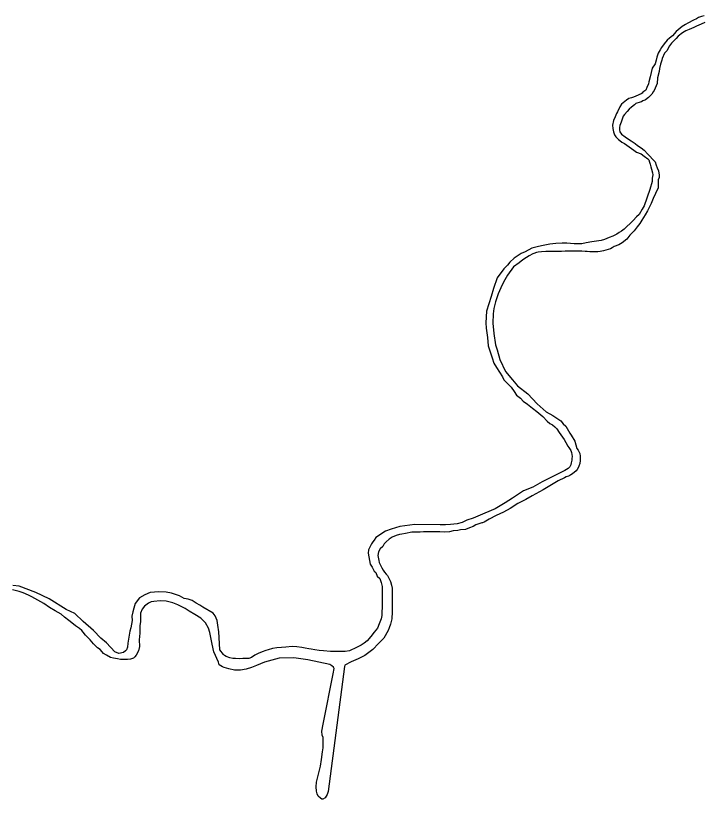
# Model space of a CAD drawing. Extents: x 1374139 to 1377472, y 1168351 to 1170484.
# Drawn here: x 1374539.45 to 1374573.95, y 1169643.75 to 1169683.12 of the extents above; entities that cross this region are included whole.
import ezdxf

# ---------------------------------------------------------------- set-up
doc = ezdxf.new("R2010")
doc.units = 0
doc.layers.add('Default', color=7, linetype='Continuous')

msp = doc.modelspace()

# ---------------------------------------------------------------- linework, layer by layer
at = {"layer": 'Default'}
for points in [[(1374574.045, 1169683.124), (1374573.905, 1169683.074), (1374573.756, 1169683.024), (1374573.656, 1169682.964), (1374573.496, 1169682.905), (1374573.216, 1169682.745), (1374573.106, 1169682.675), (1374572.926, 1169682.585), (1374572.626, 1169682.325), (1374572.445, 1169682.115), (1374572.295, 1169681.995), (1374572.185, 1169681.885), (1374572.035, 1169681.715), (1374571.895, 1169681.525), (1374571.835, 1169681.415), (1374571.735, 1169681.245), (1374571.654, 1169681.045), (1374571.634, 1169680.895), (1374571.574, 1169680.705), (1374571.433, 1169680.485), (1374571.323, 1169680.044), (1374571.262, 1169679.804), (1374571.242, 1169679.694), (1374571.152, 1169679.523), (1374571.101, 1169679.383), (1374570.961, 1169679.273), (1374570.921, 1169679.233), (1374570.871, 1169679.193), (1374570.611, 1169679.084), (1374570.482, 1169679.034), (1374570.382, 1169679.004), (1374570.252, 1169678.954), (1374570.132, 1169678.884), (1374569.892, 1169678.675), (1374569.801, 1169678.545), (1374569.681, 1169678.294), (1374569.641, 1169678.204), (1374569.561, 1169678.044), (1374569.48, 1169677.854), (1374569.44, 1169677.624), (1374569.45, 1169677.453), (1374569.479, 1169677.293), (1374569.529, 1169677.133)], [(1374574.075, 1169682.783), (1374573.885, 1169682.693), (1374573.655, 1169682.594), (1374573.525, 1169682.534), (1374573.285, 1169682.434), (1374573.115, 1169682.354), (1374572.945, 1169682.265), (1374572.735, 1169682.095), (1374572.625, 1169681.985), (1374572.535, 1169681.875), (1374572.395, 1169681.745), (1374572.295, 1169681.605), (1374572.164, 1169681.355), (1374572.054, 1169681.235), (1374571.934, 1169680.974), (1374571.904, 1169680.884), (1374571.843, 1169680.694), (1374571.803, 1169680.474), (1374571.783, 1169680.324), (1374571.692, 1169680.003), (1374571.671, 1169679.713), (1374571.631, 1169679.603), (1374571.521, 1169679.372), (1374571.481, 1169679.292), (1374571.411, 1169679.182), (1374571.341, 1169679.112), (1374571.24, 1169679.012), (1374571.09, 1169678.903), (1374571.05, 1169678.883), (1374570.96, 1169678.843), (1374570.89, 1169678.803), (1374570.821, 1169678.783), (1374570.611, 1169678.703), (1374570.541, 1169678.643), (1374570.391, 1169678.533), (1374570.271, 1169678.433), (1374570.17, 1169678.313), (1374570.03, 1169678.153), (1374569.97, 1169678.073), (1374569.92, 1169677.923), (1374569.87, 1169677.773), (1374569.799, 1169677.613), (1374569.779, 1169677.503), (1374569.789, 1169677.383), (1374569.809, 1169677.282), (1374569.888, 1169677.172), (1374570.068, 1169677.041), (1374570.237, 1169676.921), (1374570.367, 1169676.84), (1374570.566, 1169676.7), (1374570.696, 1169676.609), (1374570.866, 1169676.489), (1374571.025, 1169676.368), (1374571.214, 1169676.168), (1374571.304, 1169676.057)], [(1374569.529, 1169677.133), (1374569.598, 1169677.042), (1374569.728, 1169676.902), (1374569.798, 1169676.852), (1374569.897, 1169676.771), (1374570.037, 1169676.701), (1374570.506, 1169676.359), (1374570.645, 1169676.269), (1374570.875, 1169676.178), (1374571.024, 1169676.068), (1374571.214, 1169675.937), (1374571.254, 1169675.877), (1374571.293, 1169675.757), (1374571.333, 1169675.666), (1374571.363, 1169675.536), (1374571.393, 1169675.416), (1374571.442, 1169675.235), (1374571.452, 1169675.135), (1374571.442, 1169675.045), (1374571.431, 1169674.965), (1374571.421, 1169674.905), (1374571.421, 1169674.805), (1374571.421, 1169674.785), (1374571.31, 1169674.394), (1374571.019, 1169673.563), (1374570.929, 1169673.403), (1374570.768, 1169673.133), (1374570.638, 1169673.013), (1374570.478, 1169672.833), (1374570.318, 1169672.683), (1374570.148, 1169672.523), (1374570.018, 1169672.403), (1374569.878, 1169672.304), (1374569.768, 1169672.224), (1374569.658, 1169672.144), (1374569.458, 1169672.044), (1374569.268, 1169671.984), (1374569.038, 1169671.885), (1374568.858, 1169671.825), (1374568.399, 1169671.766), (1374568.119, 1169671.706), (1374567.889, 1169671.656), (1374567.51, 1169671.667), (1374567.14, 1169671.688), (1374566.901, 1169671.699), (1374566.591, 1169671.679), (1374566.291, 1169671.65), (1374566.042, 1169671.59), (1374565.862, 1169671.56), (1374565.642, 1169671.511), (1374565.382, 1169671.441), (1374565.052, 1169671.262), (1374564.842, 1169671.172), (1374564.492, 1169670.942), (1374564.282, 1169670.732), (1374564.162, 1169670.582), (1374563.982, 1169670.412), (1374563.641, 1169669.952), (1374563.451, 1169669.422), (1374563.33, 1169669.011), (1374563.219, 1169668.651), (1374563.109, 1169668.28), (1374563.077, 1169667.689), (1374563.087, 1169667.419), (1374563.156, 1169666.958), (1374563.195, 1169666.527), (1374563.294, 1169666.236), (1374563.383, 1169665.926), (1374563.472, 1169665.665), (1374563.602, 1169665.454), (1374563.751, 1169665.204), (1374563.9, 1169664.973), (1374563.98, 1169664.823), (1374564.349, 1169664.451), (1374564.488, 1169664.241), (1374564.617, 1169664.06), (1374564.817, 1169663.899), (1374564.946, 1169663.759), (1374565.156, 1169663.608), (1374565.415, 1169663.397), (1374565.634, 1169663.237), (1374565.933, 1169662.985), (1374566.153, 1169662.745), (1374566.292, 1169662.634), (1374566.422, 1169662.564), (1374566.531, 1169662.463), (1374566.631, 1169662.363), (1374566.76, 1169662.172), (1374567.009, 1169661.831), (1374567.089, 1169661.681), (1374567.188, 1169661.5), (1374567.248, 1169661.42), (1374567.338, 1169661.28), (1374567.377, 1169661.169), (1374567.397, 1169661.079), (1374567.407, 1169660.979), (1374567.387, 1169660.879), (1374567.397, 1169660.789), (1374567.356, 1169660.659), (1374567.346, 1169660.568), (1374567.336, 1169660.558)], [(1374571.304, 1169676.057), (1374571.444, 1169675.917), (1374571.573, 1169675.776), (1374571.633, 1169675.616), (1374571.682, 1169675.485), (1374571.742, 1169675.335), (1374571.771, 1169675.115), (1374571.771, 1169674.994), (1374571.731, 1169674.874), (1374571.72, 1169674.474), (1374571.6, 1169674.183), (1374571.469, 1169673.933), (1374571.379, 1169673.693), (1374571.269, 1169673.483), (1374571.188, 1169673.313), (1374571.078, 1169673.123), (1374570.988, 1169672.983), (1374570.908, 1169672.842), (1374570.807, 1169672.682), (1374570.667, 1169672.512), (1374570.517, 1169672.312), (1374570.297, 1169672.092), (1374570.157, 1169671.902), (1374569.917, 1169671.712), (1374569.747, 1169671.613), (1374569.517, 1169671.523), (1374569.417, 1169671.463), (1374569.327, 1169671.403), (1374568.977, 1169671.304), (1374568.817, 1169671.274), (1374568.697, 1169671.264), (1374568.657, 1169671.254), (1374568.288, 1169671.265), (1374568.158, 1169671.275), (1374568.058, 1169671.275), (1374567.898, 1169671.286), (1374567.839, 1169671.286), (1374567.689, 1169671.286), (1374567.469, 1169671.297), (1374567.05, 1169671.288), (1374566.87, 1169671.278), (1374566.67, 1169671.278), (1374566.51, 1169671.279), (1374566.361, 1169671.279), (1374566.091, 1169671.269), (1374565.871, 1169671.26), (1374565.701, 1169671.24), (1374565.611, 1169671.22), (1374565.482, 1169671.181), (1374565.432, 1169671.161), (1374565.242, 1169671.061), (1374565.112, 1169670.981), (1374564.922, 1169670.861), (1374564.742, 1169670.701), (1374564.452, 1169670.511), (1374564.151, 1169670.091), (1374563.961, 1169669.741), (1374563.83, 1169669.451), (1374563.69, 1169669.151), (1374563.549, 1169668.74), (1374563.468, 1169668.41), (1374563.438, 1169668.149), (1374563.417, 1169667.679), (1374563.476, 1169667.148), (1374563.564, 1169666.586), (1374563.634, 1169666.326), (1374563.782, 1169665.845), (1374564.051, 1169665.253), (1374564.409, 1169664.832), (1374564.668, 1169664.531), (1374565.177, 1169664.119), (1374565.645, 1169663.627), (1374566.104, 1169663.226), (1374566.433, 1169663.035), (1374566.632, 1169662.904), (1374566.832, 1169662.763), (1374566.951, 1169662.613), (1374567.081, 1169662.492), (1374567.29, 1169662.151), (1374567.359, 1169662.041), (1374567.538, 1169661.75), (1374567.588, 1169661.56), (1374567.638, 1169661.379), (1374567.707, 1169661.299), (1374567.797, 1169661.118), (1374567.806, 1169660.998), (1374567.816, 1169660.878), (1374567.816, 1169660.768), (1374567.796, 1169660.618), (1374567.745, 1169660.487), (1374567.725, 1169660.437), (1374567.665, 1169660.317), (1374567.605, 1169660.247), (1374567.425, 1169660.107), (1374567.335, 1169660.048), (1374567.285, 1169660.018), (1374567.215, 1169659.988), (1374567.105, 1169659.958), (1374567.015, 1169659.908), (1374566.705, 1169659.758), (1374565.955, 1169659.299)], [(1374567.336, 1169660.558), (1374567.286, 1169660.458), (1374567.206, 1169660.378), (1374567.126, 1169660.328), (1374567.046, 1169660.269), (1374566.946, 1169660.219), (1374566.766, 1169660.129), (1374566.576, 1169660.039), (1374565.906, 1169659.7), (1374565.426, 1169659.43), (1374564.967, 1169659.241), (1374564.407, 1169658.881), (1374564.037, 1169658.642), (1374563.547, 1169658.352), (1374563.027, 1169658.133), (1374562.427, 1169657.874), (1374562.117, 1169657.774), (1374561.887, 1169657.654), (1374561.628, 1169657.585), (1374561.298, 1169657.555), (1374561.038, 1169657.546), (1374560.769, 1169657.537), (1374559.511, 1169657.559), (1374558.751, 1169657.45), (1374558.322, 1169657.321), (1374558.022, 1169657.222), (1374557.552, 1169656.902), (1374557.462, 1169656.772), (1374557.402, 1169656.682), (1374557.331, 1169656.582), (1374557.261, 1169656.452), (1374557.181, 1169656.282), (1374557.151, 1169656.121), (1374557.259, 1169655.57), (1374557.359, 1169655.42), (1374557.468, 1169655.219), (1374557.538, 1169655.139), (1374557.618, 1169654.968), (1374557.747, 1169654.838), (1374557.807, 1169654.647), (1374557.866, 1169654.437), (1374557.856, 1169654.217), (1374557.855, 1169653.906), (1374557.864, 1169653.586), (1374557.864, 1169653.435), (1374557.857, 1169653.403)], [(1374565.955, 1169659.299), (1374565.396, 1169659), (1374565.076, 1169658.81), (1374564.676, 1169658.61), (1374564.296, 1169658.361), (1374563.966, 1169658.181), (1374563.586, 1169658.012), (1374563.236, 1169657.822), (1374562.986, 1169657.682), (1374562.906, 1169657.642), (1374562.866, 1169657.642), (1374562.726, 1169657.583), (1374562.576, 1169657.533), (1374562.426, 1169657.453), (1374562.256, 1169657.383), (1374562.046, 1169657.314), (1374561.797, 1169657.284), (1374561.667, 1169657.264), (1374561.437, 1169657.245), (1374561.237, 1169657.195), (1374560.988, 1169657.165), (1374560.758, 1169657.186), (1374560.389, 1169657.187), (1374560.149, 1169657.187), (1374559.939, 1169657.188), (1374559.769, 1169657.168), (1374559.61, 1169657.178), (1374559.35, 1169657.169), (1374559.03, 1169657.109), (1374558.85, 1169657.08), (1374558.731, 1169657.05), (1374558.571, 1169657.01), (1374558.361, 1169656.92), (1374558.211, 1169656.82), (1374558.061, 1169656.691), (1374557.971, 1169656.581), (1374557.89, 1169656.45), (1374557.77, 1169656.33), (1374557.68, 1169656.18), (1374557.65, 1169656), (1374557.699, 1169655.75), (1374557.719, 1169655.649), (1374557.848, 1169655.379), (1374557.908, 1169655.268), (1374557.977, 1169655.158), (1374558.057, 1169655.068), (1374558.127, 1169654.997), (1374558.276, 1169654.697), (1374558.326, 1169654.516), (1374558.365, 1169654.366), (1374558.364, 1169653.945), (1374558.363, 1169653.174), (1374558.352, 1169652.823), (1374558.281, 1169652.553), (1374558.221, 1169652.373), (1374558.163, 1169652.227)], [(1374545.451, 1169653.581), (1374545.381, 1169653.36), (1374545.345, 1169653.168), (1374545.29, 1169652.956), (1374545.306, 1169652.726), (1374545.245, 1169652.373), (1374545.189, 1169652.191), (1374545.084, 1169651.597), (1374545.069, 1169651.386), (1374545.012, 1169651.264), (1374544.964, 1169651.203), (1374544.876, 1169651.12), (1374544.637, 1169651.074), (1374544.425, 1169651.159), (1374544.014, 1169651.61), (1374543.728, 1169651.853), (1374543.358, 1169652.225), (1374542.837, 1169652.684), (1374542.427, 1169653.084), (1374541.982, 1169653.284), (1374541.129, 1169653.824), (1374540.47, 1169654.148), (1374539.623, 1169654.458), (1374539.302, 1169654.49)], [(1374541.159, 1169653.393), (1374540.864, 1169653.586), (1374540.57, 1169653.75), (1374540.266, 1169653.922), (1374540.094, 1169654.008), (1374539.821, 1169654.122), (1374539.629, 1169654.187), (1374539.297, 1169654.279)], [(1374547.277, 1169654.109), (1374547.016, 1169654.164), (1374546.647, 1169654.182), (1374546.215, 1169654.146), (1374545.945, 1169654.02), (1374545.675, 1169653.867), (1374545.451, 1169653.581)], [(1374556.215, 1169651.217), (1374556.006, 1169651.172), (1374555.746, 1169651.175), (1374555.516, 1169651.169), (1374555.266, 1169651.173), (1374554.915, 1169651.204), (1374554.705, 1169651.219), (1374554.483, 1169651.263), (1374554.303, 1169651.289), (1374554.172, 1169651.306), (1374553.991, 1169651.351), (1374553.83, 1169651.377), (1374553.58, 1169651.411), (1374553.349, 1169651.425), (1374553.02, 1169651.387), (1374552.811, 1169651.372), (1374552.571, 1169651.355), (1374552.361, 1169651.33), (1374552.143, 1169651.264), (1374552.014, 1169651.221), (1374551.836, 1169651.156), (1374551.638, 1169651.081), (1374551.529, 1169651.028), (1374551.47, 1169650.986), (1374551.303, 1169650.872), (1374551.164, 1169650.828), (1374550.954, 1169650.833), (1374550.864, 1169650.831), (1374550.694, 1169650.816), (1374550.494, 1169650.831), (1374550.354, 1169650.828), (1374550.203, 1169650.864), (1374550.021, 1169650.92), (1374549.95, 1169650.968), (1374549.889, 1169651.027), (1374549.713, 1169651.253), (1374549.677, 1169651.884), (1374549.651, 1169652.164), (1374549.602, 1169652.504), (1374549.576, 1169652.734), (1374549.471, 1169652.962), (1374549.367, 1169653.1), (1374548.86, 1169653.398), (1374548.707, 1169653.505), (1374548.515, 1169653.61), (1374548.312, 1169653.735), (1374548.11, 1169653.8), (1374547.919, 1169653.846), (1374547.686, 1169653.98), (1374547.534, 1169654.027), (1374547.277, 1169654.109)], [(1374546.252, 1169653.674), (1374546.116, 1169653.597), (1374545.927, 1169653.453), (1374545.801, 1169653.299), (1374545.72, 1169653.11), (1374545.729, 1169652.94)], [(1374556.309, 1169650.658), (1374555.993, 1169650.489), (1374555.964, 1169650.428), (1374555.149, 1169644.138), (1374555.093, 1169643.996), (1374555.055, 1169643.915), (1374554.997, 1169643.823), (1374554.889, 1169643.76), (1374554.839, 1169643.749), (1374554.767, 1169643.807), (1374554.655, 1169643.905), (1374554.602, 1169644.024), (1374554.569, 1169644.163), (1374554.543, 1169644.373), (1374554.558, 1169644.604), (1374554.758, 1169645.422), (1374554.819, 1169645.755), (1374554.86, 1169646.127), (1374554.905, 1169646.339), (1374554.907, 1169646.65), (1374554.892, 1169646.85), (1374554.849, 1169646.969), (1374554.834, 1169647.169), (1374554.906, 1169647.522), (1374555.421, 1169650.134), (1374555.439, 1169650.244), (1374555.447, 1169650.315), (1374555.447, 1169650.325), (1374555.436, 1169650.345), (1374555.415, 1169650.384), (1374555.334, 1169650.452), (1374555.232, 1169650.52), (1374554.679, 1169650.646), (1374554.126, 1169650.753), (1374553.433, 1169650.856), (1374552.684, 1169650.837), (1374551.949, 1169650.637), (1374551.553, 1169650.467), (1374551.305, 1169650.37), (1374551.037, 1169650.283), (1374550.738, 1169650.246), (1374550.438, 1169650.238), (1374550.156, 1169650.311), (1374549.925, 1169650.365), (1374549.834, 1169650.413), (1374549.681, 1169650.51), (1374549.638, 1169650.639), (1374549.405, 1169651.155), (1374549.326, 1169651.544), (1374549.202, 1169652.123), (1374549.146, 1169652.352), (1374548.99, 1169652.609), (1374548.754, 1169652.844), (1374548.459, 1169653.037), (1374548.165, 1169653.21), (1374547.961, 1169653.345), (1374547.597, 1169653.527), (1374547.354, 1169653.621), (1374547.012, 1169653.702), (1374546.702, 1169653.714), (1374546.392, 1169653.697), (1374546.252, 1169653.674)], [(1374545.729, 1169652.94), (1374545.724, 1169652.807), (1374545.717, 1169652.686), (1374545.683, 1169652.465), (1374545.682, 1169652.094), (1374545.66, 1169651.762), (1374545.668, 1169651.421), (1374545.624, 1169651.209), (1374545.509, 1169650.986), (1374545.441, 1169650.914), (1374545.373, 1169650.842), (1374545.214, 1169650.788), (1374545.064, 1169650.774), (1374544.954, 1169650.771), (1374544.724, 1169650.775), (1374544.573, 1169650.812), (1374544.372, 1169650.847), (1374544.212, 1169650.883), (1374544.009, 1169650.988), (1374543.867, 1169651.074), (1374543.805, 1169651.153), (1374543.692, 1169651.271), (1374543.56, 1169651.358), (1374543.519, 1169651.407), (1374543.355, 1169651.563), (1374543.2, 1169651.76), (1374542.954, 1169651.994), (1374542.84, 1169652.142), (1374542.768, 1169652.23), (1374542.666, 1169652.328), (1374542.462, 1169652.473), (1374542.279, 1169652.609), (1374542.116, 1169652.735), (1374541.911, 1169652.901), (1374541.738, 1169653.047), (1374541.444, 1169653.22), (1374541.159, 1169653.393)], [(1374557.857, 1169653.403), (1374557.853, 1169653.149), (1374557.842, 1169652.992), (1374557.81, 1169652.812), (1374557.718, 1169652.574), (1374557.62, 1169652.346), (1374557.468, 1169652.145), (1374557.289, 1169651.933), (1374557.11, 1169651.716), (1374556.963, 1169651.596), (1374556.816, 1169651.488), (1374556.572, 1169651.374), (1374556.215, 1169651.217)], [(1374558.163, 1169652.227), (1374557.94, 1169651.852), (1374557.685, 1169651.586), (1374557.386, 1169651.276), (1374556.996, 1169650.983), (1374556.659, 1169650.815), (1374556.309, 1169650.658)]]:
    msp.add_lwpolyline(points, dxfattribs=at)

doc.saveas('drawing.dxf')
